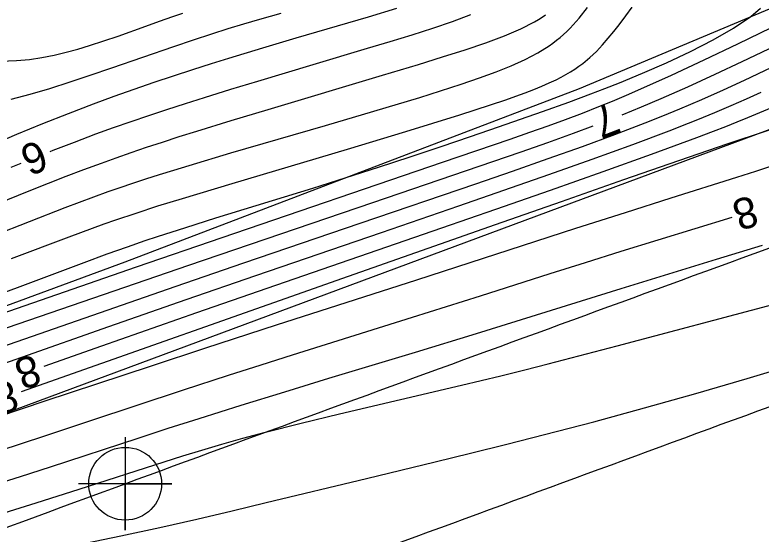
# Model space of a CAD drawing. Extents: x 2602990 to 2605851, y 618069 to 619180.
# Drawn here: x 2603275.83 to 2603323.87, y 618406.35 to 618439.82 of the extents above; entities that cross this region are included whole.
import ezdxf

# ---------------------------------------------------------------- set-up
doc = ezdxf.new("R2010")
doc.units = 0
for name, color, linetype in [('DTM Contours Major', 7, 'Continuous'), ('DTM Contours Major Text', 7, 'Continuous'), ('DTM Contours Minor', 7, 'Continuous'), ('DTM Contours Minor Text', 7, 'Continuous'), ('Exist DTM Crownline', 7, 'Continuous'), ('Exist Roads EOP', 7, 'Continuous'), ('Exist Roads EOP Cogo Point CELL', 7, 'Continuous'), ('PH Exist DTM Breakline', 7, 'Continuous')]:
    doc.layers.add(name, color=color, linetype=linetype)

# ---------------------------------------------------------------- blocks, each defined once
blk = doc.blocks.new('EXIST ROADS EOP COGO POINT')
at = {"layer": 'Exist Roads EOP Cogo Point CELL'}
blk.add_lwpolyline([(0, 0.06), (0, -0.06), (0, 0), (0.06, 0), (-0.06, 0)], dxfattribs=at)
blk.add_circle((0, 0), 0.04688, dxfattribs=at)

msp = doc.modelspace()

# ---------------------------------------------------------------- linework, layer by layer
at = {"layer": 'DTM Contours Major'}
for points in [[(2603276.257, 618415.536), (2603297.313, 618422.967), (2603306.775, 618426.305), (2603311.03, 618427.802), (2603315.044, 618429.207), (2603318.584, 618430.436), (2603321.763, 618431.521), (2603324.227, 618432.338), (2603324.792, 618432.532), (2603325.353, 618432.736), (2603325.94, 618432.963), (2603326.717, 618433.284), (2603327.431, 618433.595), (2603329.426, 618434.506), (2603334.657, 618436.953), (2603337.59, 618438.305), (2603340.533, 618439.621), (2603343.335, 618440.807)], [(2603278.095, 618431.011), (2603278.302, 618431.094), (2603279.672, 618431.627), (2603281.044, 618432.143), (2603282.174, 618432.553), (2603283.308, 618432.952), (2603284.453, 618433.343), (2603285.617, 618433.73), (2603286.807, 618434.115), (2603288.029, 618434.502), (2603289.724, 618435.028), (2603291.47, 618435.559), (2603295.027, 618436.626), (2603298.536, 618437.672), (2603299.992, 618438.111), (2603301.398, 618438.544), (2603302.741, 618438.974), (2603304.01, 618439.405), (2603305.195, 618439.839)], [(2603275.598, 618429.999), (2603276.24, 618430.262)]]:
    msp.add_lwpolyline(points, dxfattribs=at)
at = {"layer": 'DTM Contours Minor'}
for points in [[(2603314.931, 618433.388), (2603316.175, 618433.893), (2603317.443, 618434.429), (2603319.163, 618435.19), (2603320.913, 618435.993), (2603322.661, 618436.817), (2603324.379, 618437.64), (2603330.235, 618440.478)], [(2603267.703, 618415.876), (2603269.234, 618416.419), (2603273.983, 618418.078), (2603286.156, 618422.308), (2603290.576, 618423.832), (2603298.06, 618426.393), (2603305.508, 618428.937), (2603307.872, 618429.752), (2603310.167, 618430.554), (2603312.37, 618431.34), (2603314.459, 618432.108), (2603316.414, 618432.856), (2603317.553, 618433.311), (2603318.652, 618433.764), (2603320.07, 618434.373), (2603321.452, 618434.99), (2603322.801, 618435.61), (2603324.118, 618436.227), (2603330.057, 618439.047), (2603332.964, 618440.446)], [(2603274.302, 618431.42), (2603275.962, 618432.129), (2603277.622, 618432.814), (2603279.271, 618433.471), (2603280.899, 618434.094), (2603282.217, 618434.578), (2603283.513, 618435.039), (2603284.789, 618435.477), (2603286.044, 618435.896), (2603287.278, 618436.297), (2603288.493, 618436.683), (2603289.608, 618437.031), (2603291.793, 618437.697), (2603293.929, 618438.334), (2603298.595, 618439.703), (2603300.422, 618440.252)], [(2603274.366, 618421.656), (2603277.189, 618422.707), (2603280.28, 618423.864), (2603281.76, 618424.407), (2603283.079, 618424.877), (2603284.222, 618425.27), (2603285, 618425.529), (2603286.825, 618426.12), (2603288.761, 618426.728), (2603295.005, 618428.653), (2603297.158, 618429.33), (2603299.235, 618429.999), (2603301.283, 618430.672), (2603303.272, 618431.339), (2603305.175, 618431.986), (2603306.964, 618432.601), (2603309.806, 618433.594), (2603311.491, 618434.197), (2603312.915, 618434.725), (2603313.813, 618435.07), (2603314.754, 618435.443), (2603316.241, 618436.056), (2603317.788, 618436.732), (2603319.327, 618437.454), (2603320.789, 618438.204), (2603322.107, 618438.965), (2603323.212, 618439.722), (2603323.832, 618440.248)], [(2603274.451, 618425.61), (2603279.065, 618427.404), (2603279.989, 618427.756), (2603280.909, 618428.098), (2603281.837, 618428.432), (2603282.615, 618428.703), (2603283.417, 618428.974), (2603284.253, 618429.248), (2603285.131, 618429.529), (2603286.062, 618429.819), (2603287.056, 618430.122), (2603289.742, 618430.92), (2603295.822, 618432.689), (2603298.93, 618433.605), (2603301.893, 618434.505), (2603304.567, 618435.359), (2603305.739, 618435.758), (2603306.812, 618436.149), (2603307.792, 618436.542), (2603308.682, 618436.946), (2603309.491, 618437.372), (2603310.221, 618437.83), (2603310.467, 618438.004), (2603310.704, 618438.184), (2603310.932, 618438.369), (2603311.153, 618438.561), (2603311.367, 618438.759), (2603311.574, 618438.963), (2603312.159, 618439.61), (2603312.692, 618440.29)], [(2603275.607, 618424.122), (2603279.317, 618425.52), (2603280.83, 618426.078), (2603281.577, 618426.346), (2603282.334, 618426.611), (2603283.631, 618427.049), (2603285.039, 618427.504), (2603286.613, 618427.995), (2603289.811, 618428.96), (2603297.248, 618431.165), (2603301.011, 618432.297), (2603304.486, 618433.377), (2603307.435, 618434.353), (2603308.086, 618434.582), (2603308.688, 618434.804), (2603309.246, 618435.018), (2603309.761, 618435.228), (2603310.237, 618435.436), (2603310.678, 618435.644), (2603311.005, 618435.81), (2603311.313, 618435.979), (2603311.603, 618436.151), (2603311.879, 618436.326), (2603312.141, 618436.507), (2603312.391, 618436.694), (2603312.845, 618437.072), (2603313.267, 618437.471), (2603313.663, 618437.886), (2603314.036, 618438.314), (2603314.392, 618438.75), (2603314.736, 618439.189), (2603315.17, 618439.76), (2603315.579, 618440.324)], [(2603263.371, 618439.857), (2603264.266, 618439.215), (2603265.354, 618438.671), (2603266.588, 618438.213), (2603267.917, 618437.829), (2603269.294, 618437.507), (2603270.441, 618437.281), (2603271.58, 618437.095), (2603272.706, 618436.955), (2603273.811, 618436.868), (2603274.891, 618436.838), (2603275.939, 618436.873), (2603276.765, 618436.952), (2603277.569, 618437.071), (2603278.355, 618437.226), (2603279.127, 618437.41), (2603279.888, 618437.619), (2603280.641, 618437.847), (2603281.559, 618438.145), (2603282.471, 618438.457), (2603284.263, 618439.097), (2603285.141, 618439.413), (2603286.004, 618439.717), (2603286.639, 618439.934)], [(2603274.554, 618427.589), (2603276.864, 618428.521), (2603278, 618428.974), (2603279.13, 618429.417), (2603280.261, 618429.85), (2603281.397, 618430.273), (2603282.343, 618430.613), (2603283.306, 618430.949), (2603284.298, 618431.285), (2603285.328, 618431.625), (2603286.407, 618431.973), (2603287.545, 618432.332), (2603289.759, 618433.015), (2603292.13, 618433.732), (2603299.497, 618435.931), (2603301.809, 618436.628), (2603303.37, 618437.108), (2603304.821, 618437.571), (2603306.15, 618438.022), (2603307.346, 618438.468), (2603308.396, 618438.914), (2603309.287, 618439.366), (2603309.542, 618439.517), (2603309.781, 618439.669), (2603310.003, 618439.823)], [(2603275.578, 618434.38), (2603276.813, 618434.707), (2603278.084, 618435.085), (2603279.378, 618435.498), (2603280.685, 618435.933), (2603282.064, 618436.403), (2603286.07, 618437.783), (2603287.318, 618438.208), (2603288.501, 618438.602), (2603289.556, 618438.941), (2603290.576, 618439.255), (2603291.599, 618439.555), (2603292.982, 618439.941)], [(2603277.702, 618417.165), (2603281.429, 618418.48), (2603287.549, 618420.625), (2603292.064, 618422.197), (2603303.319, 618426.088), (2603306.802, 618427.297), (2603310.315, 618428.526), (2603313.705, 618429.723), (2603316.818, 618430.84), (2603319.734, 618431.913), (2603320.822, 618432.327), (2603321.605, 618432.632), (2603322.331, 618432.92), (2603323.014, 618433.198), (2603324.315, 618433.741), (2603325.631, 618434.307), (2603327.063, 618434.936), (2603327.843, 618435.287), (2603328.68, 618435.669), (2603329.582, 618436.087), (2603331.973, 618437.223), (2603334.616, 618438.509), (2603337.351, 618439.861)], [(2603273.381, 618420.019), (2603283.662, 618423.59), (2603289.166, 618425.481), (2603303.36, 618430.318), (2603307.716, 618431.813), (2603308.975, 618432.252), (2603310.156, 618432.671), (2603311.279, 618433.082), (2603312.366, 618433.492), (2603313.437, 618433.913), (2603314.311, 618434.27), (2603315.205, 618434.647), (2603316.132, 618435.051), (2603318.107, 618435.943), (2603320.21, 618436.928), (2603322.375, 618437.964), (2603324.536, 618439.014)], [(2603270.645, 618415.788), (2603281.873, 618419.73), (2603286.859, 618421.471), (2603291.335, 618423.021), (2603299.423, 618425.798), (2603304.404, 618427.507), (2603307.32, 618428.515), (2603310.213, 618429.525), (2603313.004, 618430.516), (2603315.611, 618431.464), (2603317.955, 618432.345), (2603319.207, 618432.835), (2603319.795, 618433.071), (2603320.901, 618433.528), (2603321.94, 618433.972), (2603322.928, 618434.407), (2603323.884, 618434.837)], [(2603272.576, 618418.718), (2603287.034, 618423.687), (2603298.874, 618427.729), (2603306.598, 618430.366), (2603308.418, 618430.995), (2603310.147, 618431.602), (2603311.796, 618432.195), (2603313.065, 618432.668)], [(2603274.769, 618413.921), (2603277.776, 618414.933), (2603281.113, 618416.045), (2603284.617, 618417.204), (2603288.121, 618418.355), (2603292.663, 618419.833), (2603301.7, 618422.752), (2603311.937, 618426.062), (2603315.147, 618427.092), (2603318.083, 618428.024), (2603322.309, 618429.351), (2603323.54, 618429.744), (2603324.706, 618430.126)], [(2603274.859, 618411.744), (2603277.697, 618412.668), (2603280.662, 618413.649), (2603286.68, 618415.647), (2603289.588, 618416.599), (2603291.678, 618417.272), (2603293.695, 618417.911), (2603301.428, 618420.329), (2603305.808, 618421.717), (2603310.293, 618423.144), (2603312.569, 618423.862), (2603314.862, 618424.579), (2603322.008, 618426.778)], [(2603273.92, 618409.35), (2603276.199, 618410.068), (2603278.116, 618410.685), (2603283.776, 618412.541), (2603285.705, 618413.17), (2603287.692, 618413.808), (2603290.406, 618414.662), (2603293.206, 618415.527), (2603296.044, 618416.393), (2603301.631, 618418.087), (2603305.553, 618419.287), (2603314.871, 618422.184), (2603317.938, 618423.133), (2603321.015, 618424.08), (2603323.963, 618424.979)], [(2603274.091, 618407.408), (2603277.208, 618408.372), (2603279.958, 618409.244), (2603285.436, 618411.017), (2603286.636, 618411.395), (2603287.863, 618411.769), (2603289.143, 618412.144), (2603290.504, 618412.525), (2603291.975, 618412.918), (2603294.255, 618413.495), (2603296.732, 618414.095), (2603304.591, 618415.948), (2603307.107, 618416.555), (2603308.66, 618416.941), (2603310.163, 618417.323), (2603311.64, 618417.705), (2603314.611, 618418.489), (2603324.624, 618421.158)], [(2603275.707, 618404.809), (2603279.241, 618405.522), (2603282.653, 618406.233), (2603285.162, 618406.782), (2603287.54, 618407.322), (2603289.815, 618407.856), (2603292.011, 618408.382), (2603298.458, 618409.943), (2603302.888, 618411.009), (2603305.165, 618411.565), (2603307.504, 618412.147), (2603309.921, 618412.763), (2603313.099, 618413.597), (2603316.372, 618414.485), (2603319.683, 618415.413), (2603322.979, 618416.37), (2603326.203, 618417.341)]]:
    msp.add_lwpolyline(points, dxfattribs=at)
at = {"layer": 'Exist DTM Crownline'}
msp.add_spline([(2603233.488, 618380.754), (2603285.185, 618400.095), (2603335.457, 618418.629), (2603390.812, 618439.069), (2603440.087, 618457.325), (2603493.996, 618477.231), (2603542.655, 618495.301), (2603600.808, 618516.867), (2603653.659, 618536.362), (2603706.222, 618555.742), (2603764.811, 618577.593), (2603823.52, 618599.847), (2603878.564, 618620.56), (2603937.951, 618643.078), (2603997.369, 618665.789), (2604036.209, 618680.665), (2604055.311, 618688.017)], degree=3, dxfattribs=at)
at = {"layer": 'Exist Roads EOP'}
for points in [[(2603230.17, 618389.98), (2603282.929, 618409.597), (2603332.773, 618427.868), (2603388.167, 618448.413), (2603437.203, 618466.721), (2603490.778, 618486.527), (2603539.039, 618504.558), (2603597.451, 618526.156), (2603651.053, 618545.972), (2603705.208, 618566.084), (2603762.02, 618587.183), (2603820.334, 618609.162), (2603876.341, 618629.99), (2603934.909, 618652.28), (2603996.409, 618675.568), (2604033.216, 618689.957), (2604052.01, 618697.199)], [(2604034.633, 618668.486), (2603984.89, 618650.123), (2603936.767, 618631.654), (2603888.195, 618613.335), (2603837.766, 618594.258), (2603782.918, 618573.705), (2603731.939, 618554.39), (2603671.126, 618532.171), (2603621.822, 618514.106), (2603561.545, 618491.877), (2603506.421, 618471.293), (2603452.163, 618451.33), (2603398.364, 618431.316), (2603341.431, 618410.355), (2603281.65, 618388.199), (2603223.033, 618366.475), (2603185.717, 618352.612)]]:
    msp.add_spline(points, degree=3, dxfattribs=at)
at = {"layer": 'PH Exist DTM Breakline'}
for points in [[(2603126.503, 618365.838), (2603154.104, 618376.189), (2603187.527, 618390.366), (2603202.237, 618396.927), (2603224.555, 618403.695), (2603244.777, 618410.718), (2603259.477, 618415.231), (2603282.926, 618423.896), (2603312.189, 618435.069), (2603330.806, 618442.928), (2603342.63, 618447.748), (2603352.942, 618452.331), (2603359.096, 618454.349), (2603369.435, 618457.345)], [(2603122.995, 618361.283), (2603154.255, 618370.54), (2603189.631, 618384.384), (2603216.915, 618393.385), (2603240.334, 618401.106), (2603266.756, 618411.017), (2603327.287, 618433.518), (2603347.494, 618444.364), (2603368.32, 618456.685)]]:
    msp.add_lwpolyline(points, dxfattribs=at)

# ---------------------------------------------------------------- block references
at = {"layer": 'Exist Roads EOP Cogo Point CELL', "xscale": 50, "yscale": 50}
msp.add_blockref('EXIST ROADS EOP COGO POINT', (2603282.929, 618409.597), dxfattribs=at)

# ---------------------------------------------------------------- texts
at = {"layer": 'DTM Contours Major Text'}
for s, rotation, p in [('6', 201.9877, (2603277.398, 618431.811)), ('8', 199.4383, (2603275.597, 618416.364))]:
    msp.add_text(s, height=2, rotation=rotation, dxfattribs=at).set_placement(p)
at = {"layer": 'DTM Contours Minor Text'}
for s, rotation, p in [('7', 201.0998, (2603314.248, 618434.194)), ('8', 197.2824, (2603323.29, 618428.224)), ('8', 199.4343, (2603277.043, 618417.992))]:
    msp.add_text(s, height=2, rotation=rotation, dxfattribs=at).set_placement(p)

doc.saveas('drawing.dxf')
